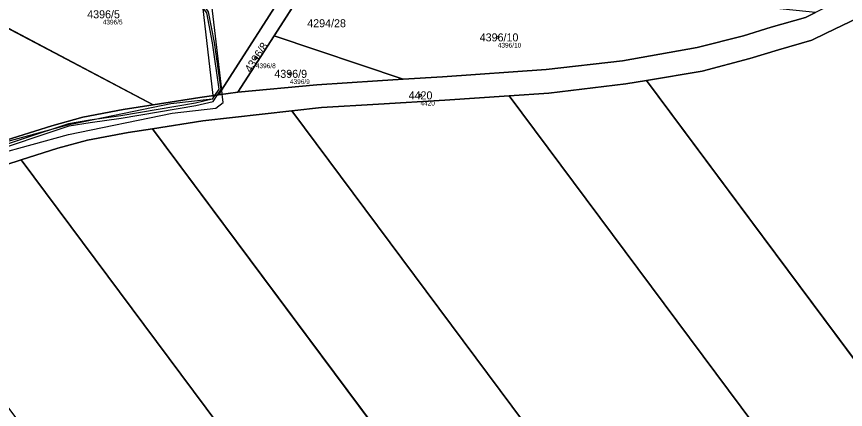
# Model space of a CAD drawing. Extents: x -739214 to -733252, y -1147612 to -1142842.
# Drawn here: x -737990.9 to -737814.9, y -1146648.8 to -1146565.4 of the extents above; entities that cross this region are included whole.
import ezdxf

# ---------------------------------------------------------------- set-up
doc = ezdxf.new("R2010")
doc.units = 0
for name, color, linetype in [('Definiční body', 7, 'Continuous'), ('Hranice parcel', 7, 'Continuous'), ('Parcelní čísla', 7, 'Continuous'), ('Polygon parcely', 7, 'Continuous'), ('Věcná břemena k části', 7, 'Continuous')]:
    doc.layers.add(name, color=color, linetype=linetype)

msp = doc.modelspace()

# ---------------------------------------------------------------- linework, layer by layer
at = {"layer": 'Definiční body'}
for centre in [(-737888.74, -1146569.78), (-737940.12, -1146574.16), (-737932.89, -1146577.52), (-737905.17, -1146582.1)]:
    msp.add_circle(centre, 0.25, dxfattribs=at)
at = {"layer": 'Hranice parcel'}
for p, q in [((-737961.95, -1146584.1), (-738009.46, -1146559.03)), ((-737934.86, -1146561.36), (-737948.04, -1146581.98)), ((-737930.76, -1146560.87), (-737936.25, -1146569.42)), ((-737936.25, -1146569.42), (-737943.94, -1146581.4)), ((-737908.87, -1146578.68), (-737936.25, -1146569.42)), ((-737857.13, -1146578.93), (-737757.18, -1146713.21)), ((-737948.04, -1146581.98), (-737943.94, -1146581.4)), ((-737886.29, -1146582.21), (-737782.19, -1146722.03)), ((-737932.49, -1146585.4), (-737820.61, -1146735.58)), ((-737962.06, -1146589.18), (-737846.3, -1146744.64)), ((-737989.98, -1146595.82), (-737872.27, -1146753.8))]:
    msp.add_line(p, q, dxfattribs=at)
for points in [[(-737908.87, -1146578.68), (-737900.46, -1146578.18), (-737878.44, -1146576.63), (-737862.23, -1146574.76), (-737846.38, -1146571.93), (-737836.58, -1146569.48), (-737830.64, -1146567.62), (-737823.36, -1146565.53), (-737821.24, -1146564.49)], [(-737812.16, -1146565.59), (-737818.99, -1146568.89), (-737822.06, -1146570.35), (-737829.12, -1146572.43), (-737835.22, -1146574.29), (-737845.31, -1146576.92), (-737857.13, -1146578.93)], [(-737943.94, -1146581.4), (-737927.18, -1146579.85), (-737914.3, -1146579.01), (-737908.87, -1146578.68)], [(-737857.13, -1146578.93), (-737861.54, -1146579.68), (-737877.89, -1146581.64), (-737886.29, -1146582.21)], [(-737961.95, -1146584.1), (-737952.06, -1146582.54), (-737948.04, -1146581.98)], [(-737886.29, -1146582.21), (-737899.98, -1146583.14), (-737914.05, -1146583.96), (-737926.15, -1146584.7), (-737932.49, -1146585.4)], [(-738024.53, -1146602.99), (-738011.25, -1146598.11), (-737998.01, -1146593.13), (-737983.43, -1146588.56), (-737976.89, -1146586.76), (-737968.34, -1146585.11), (-737961.95, -1146584.1)], [(-737932.49, -1146585.4), (-737951.42, -1146587.49), (-737962.06, -1146589.18)], [(-737962.06, -1146589.18), (-737967.22, -1146590), (-737975.87, -1146591.64), (-737982.16, -1146593.33), (-737989.98, -1146595.82)], [(-737989.98, -1146595.82), (-737996.38, -1146597.86), (-738009.52, -1146602.8), (-738023.02, -1146607.72)]]:
    msp.add_lwpolyline(points, dxfattribs=at)
at = {"layer": 'Polygon parcely'}
for points in [[(-737952.06, -1146582.54), (-737948.04, -1146581.98), (-737934.86, -1146561.36), (-737946.89, -1146562.81), (-737952.08, -1146563.12), (-737954.55, -1146562.8), (-737959.01, -1146560.82), (-737962.19, -1146557.62), (-737964.94, -1146549.03), (-737987.7, -1146539.69), (-738009.46, -1146559.03), (-737961.95, -1146584.1)], [(-737929.09, -1146560.67), (-737930.76, -1146560.87), (-737936.25, -1146569.42), (-737908.87, -1146578.68), (-737900.46, -1146578.18), (-737878.44, -1146576.63), (-737862.23, -1146574.76), (-737846.38, -1146571.93), (-737836.58, -1146569.48), (-737830.64, -1146567.62), (-737823.36, -1146565.53), (-737821.24, -1146564.49), (-737866.6, -1146559.71), (-737884.3, -1146555.52), (-737896.42, -1146557.38), (-737910.3, -1146558.56)], [(-738012.42, -1146561.66), (-738046.7, -1146592.12), (-738024.53, -1146602.99), (-738011.25, -1146598.11), (-737998.01, -1146593.13), (-737983.43, -1146588.56), (-737976.89, -1146586.76), (-737968.34, -1146585.11), (-737961.95, -1146584.1), (-738009.46, -1146559.03)], [(-737930.76, -1146560.87), (-737934.86, -1146561.36), (-737948.04, -1146581.98), (-737943.94, -1146581.4), (-737936.25, -1146569.42)], [(-737835.22, -1146574.29), (-737845.31, -1146576.92), (-737857.13, -1146578.93), (-737757.18, -1146713.21), (-737711.17, -1146696.98), (-737693.5, -1146690.75), (-737812.16, -1146565.59), (-737818.99, -1146568.89), (-737822.06, -1146570.35), (-737829.12, -1146572.43)], [(-737927.18, -1146579.85), (-737914.3, -1146579.01), (-737908.87, -1146578.68), (-737936.25, -1146569.42), (-737943.94, -1146581.4)], [(-737857.13, -1146578.93), (-737861.54, -1146579.68), (-737877.89, -1146581.64), (-737886.29, -1146582.21), (-737782.19, -1146722.03), (-737757.18, -1146713.21)], [(-737914.05, -1146583.96), (-737926.15, -1146584.7), (-737932.49, -1146585.4), (-737820.61, -1146735.58), (-737811.88, -1146732.5), (-737787.21, -1146723.8), (-737782.19, -1146722.03), (-737886.29, -1146582.21), (-737899.98, -1146583.14)], [(-737932.49, -1146585.4), (-737951.42, -1146587.49), (-737962.06, -1146589.18), (-737846.3, -1146744.64), (-737820.61, -1146735.58)], [(-737982.16, -1146593.33), (-737989.98, -1146595.82), (-737872.27, -1146753.8), (-737846.3, -1146744.64), (-737962.06, -1146589.18), (-737967.22, -1146590), (-737975.87, -1146591.64)], [(-737996.38, -1146597.86), (-738009.52, -1146602.8), (-738023.02, -1146607.72), (-737905.76, -1146765.61), (-737892.46, -1146760.92), (-737872.27, -1146753.8), (-737989.98, -1146595.82)]]:
    msp.add_lwpolyline(points, close=True, dxfattribs=at)
for points in [[(-737810.26, -1146559.14), (-737816.07, -1146561.96), (-737821.24, -1146564.49), (-737823.36, -1146565.53), (-737830.64, -1146567.62), (-737836.58, -1146569.48), (-737846.38, -1146571.93), (-737862.23, -1146574.76), (-737878.44, -1146576.63), (-737900.46, -1146578.18), (-737908.87, -1146578.68), (-737914.3, -1146579.01), (-737927.18, -1146579.85), (-737943.94, -1146581.4), (-737948.04, -1146581.98), (-737952.06, -1146582.54), (-737961.95, -1146584.1), (-737968.34, -1146585.11), (-737976.89, -1146586.76), (-737983.43, -1146588.56), (-737998.01, -1146593.13)], [(-737996.38, -1146597.86), (-737989.98, -1146595.82), (-737982.16, -1146593.33), (-737975.87, -1146591.64), (-737967.22, -1146590), (-737962.06, -1146589.18), (-737951.42, -1146587.49), (-737932.49, -1146585.4), (-737926.15, -1146584.7), (-737914.05, -1146583.96), (-737899.98, -1146583.14), (-737886.29, -1146582.21), (-737877.89, -1146581.64), (-737861.54, -1146579.68), (-737857.13, -1146578.93), (-737845.31, -1146576.92), (-737835.22, -1146574.29), (-737829.12, -1146572.43), (-737822.06, -1146570.35), (-737818.99, -1146568.89), (-737812.16, -1146565.59)]]:
    msp.add_lwpolyline(points, dxfattribs=at)
at = {"layer": 'Věcná břemena k části'}
for points in [[(-737948.91, -1146582.1), (-737948.25, -1146582.01), (-737947.5, -1146580.88), (-737948.89, -1146570.84), (-737950.15, -1146564.35), (-737951.12, -1146563.06), (-737951.81, -1146562.14), (-737955.23, -1146560.88), (-737959.51, -1146559.05), (-737961.52, -1146556.27), (-737963.47, -1146549.86), (-737963.52, -1146549.61), (-737964.07, -1146549.39), (-737963.95, -1146549.98), (-737961.98, -1146556.49), (-737959.83, -1146559.45), (-737955.41, -1146561.34), (-737952.13, -1146562.56), (-737951.72, -1146563.1), (-737950.61, -1146564.55), (-737949.39, -1146570.92), (-737948.02, -1146580.76)], [(-737947.26, -1146581.87), (-737947.37, -1146580.93), (-737949.46, -1146562.96), (-737949.91, -1146559.1), (-737953.89, -1146559.13), (-737956.94, -1146558.3), (-737958.71, -1146557.1), (-737960.6, -1146553.99), (-737961.55, -1146550.42), (-737963.88, -1146549.47), (-737962.46, -1146554.78), (-737960.2, -1146558.51), (-737957.78, -1146560.14), (-737954.15, -1146561.13), (-737951.68, -1146561.11), (-737951.45, -1146563.08), (-737949.24, -1146582.15), (-737948.04, -1146581.98)]]:
    msp.add_lwpolyline(points, close=True, dxfattribs=at)
for points in [[(-737998.04, -1146594.67), (-737979.8, -1146588.59), (-737975.34, -1146587.83), (-737968.7, -1146586.92), (-737952.88, -1146584.25), (-737949.16, -1146583.38), (-737948.25, -1146582.01), (-737948.91, -1146582.1), (-737949.42, -1146582.87), (-737952.98, -1146583.75), (-737968.78, -1146586.42), (-737975.42, -1146587.33), (-737979.92, -1146588.11), (-737998.2, -1146594.19)], [(-737995.42, -1146594.69), (-737979.93, -1146590.43), (-737957.9, -1146585.9), (-737948.65, -1146584.8), (-737947.06, -1146583.61), (-737947.26, -1146581.87), (-737948.04, -1146581.98), (-737949.24, -1146582.15), (-737949.18, -1146582.69), (-737949.42, -1146582.87), (-737958.22, -1146583.92), (-737980.4, -1146588.49), (-737996.01, -1146592.78)]]:
    msp.add_lwpolyline(points, dxfattribs=at)

# ---------------------------------------------------------------- texts
at = {"layer": 'Definiční body'}
for s, p in [('4396/5', (-737972.65, -1146567.03)), ('4396/10', (-737888.74, -1146571.94)), ('4396/8', (-737940.12, -1146576.32)), ('4396/9', (-737932.89, -1146579.68)), ('4420', (-737905.17, -1146584.26))]:
    msp.add_text(s, height=1, dxfattribs=at).set_placement(p)
at = {"layer": 'Parcelní čísla'}
for s, p in [('4396/5', (-737975.95, -1146565.72)), ('4294/28', (-737929.21, -1146567.62)), ('4396/10', (-737892.58, -1146570.63)), ('4396/9', (-737936.2, -1146578.37)), ('4420', (-737907.68, -1146582.95))]:
    msp.add_text(s, height=1.7, dxfattribs=at).set_placement(p)
msp.add_text('4396/8', height=1.7, rotation=57, dxfattribs=at).set_placement((-737941.21, -1146577.4))

doc.saveas('drawing.dxf')
